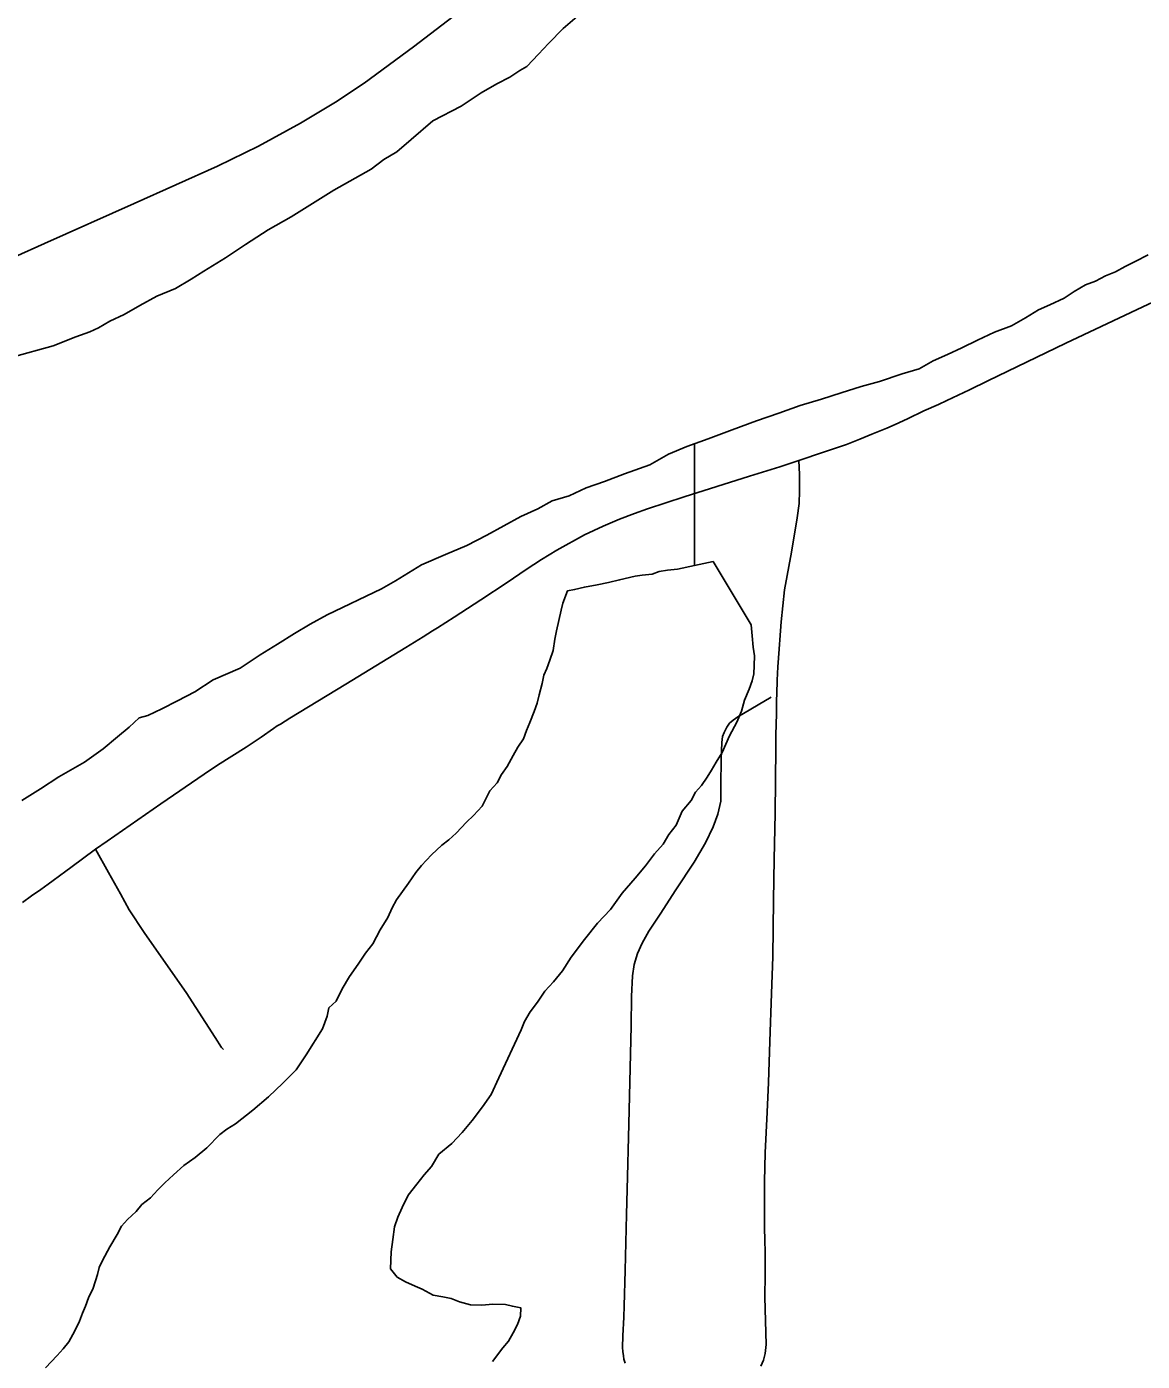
# Model space of a CAD drawing. Extents: x 2.4 to 73.1, y 4.5 to 25.6.
# Drawn here: x 34.8035 to 34.9553, y 20.8237 to 21.0053 of the extents above; entities that cross this region are included whole.
import ezdxf

# ---------------------------------------------------------------- set-up
doc = ezdxf.new("R2010")
doc.units = 0
for name, color, linetype in [('GM_X_County_Road', 7, 'Continuous'), ('GM_X_Major_River', 7, 'Continuous'), ('GM_X_Minor_Lake', 7, 'Continuous'), ('GM_X_Minor_River', 7, 'Continuous'), ('GM_X_State_Route', 7, 'Continuous'), ('GM_X_Township_Road', 7, 'Continuous')]:
    doc.layers.add(name, color=color, linetype=linetype)

msp = doc.modelspace()

# ---------------------------------------------------------------- linework, layer by layer
at = {"layer": 'GM_X_County_Road'}
for points in [[(34.90853, 20.9463), (34.91189, 20.94744), (34.91501, 20.94849), (34.91685, 20.94923), (34.91848, 20.94987), (34.92049, 20.9507), (34.92163, 20.9512), (34.92333, 20.95198), (34.92556, 20.95306), (34.92753, 20.95394), (34.92866, 20.95447), (34.93173, 20.95594), (34.93425, 20.95715), (34.94486, 20.96228), (34.9561, 20.96758), (34.97054, 20.97411), (34.99637, 20.98564), (35.00431, 20.98921), (35.01051, 20.99209)], [(34.81287, 20.89343), (34.81447, 20.89453), (34.82178, 20.89958), (34.82766, 20.90365), (34.82948, 20.90484), (34.83337, 20.90731), (34.83542, 20.90867), (34.83709, 20.90986), (34.83757, 20.91019), (34.83803, 20.91045), (34.83933, 20.91124), (34.84693, 20.91586), (34.85508, 20.92085), (34.85745, 20.92232), (34.8587, 20.92311), (34.85939, 20.92353), (34.86167, 20.925), (34.86528, 20.92733), (34.86888, 20.92971), (34.87145, 20.93147), (34.87352, 20.93283), (34.87562, 20.93412), (34.8794, 20.93619), (34.88191, 20.93737), (34.88417, 20.93834), (34.88619, 20.93911), (34.88794, 20.93972), (34.89294, 20.94137), (34.89738, 20.94277), (34.90182, 20.94418), (34.90594, 20.94546), (34.90853, 20.9463)], [(34.80295, 20.88619), (34.80419, 20.88707), (34.80544, 20.88794), (34.80642, 20.88865), (34.80713, 20.88917), (34.80883, 20.89043), (34.80954, 20.89094), (34.81287, 20.89343)]]:
    msp.add_lwpolyline(points, dxfattribs=at)
at = {"layer": 'GM_X_Major_River'}
for points in [[(34.87902, 21.00727), (34.87648, 21.00507), (34.87451, 21.00305), (34.87313, 21.00157), (34.87155, 20.99991), (34.87058, 20.99937), (34.86922, 20.99847), (34.86748, 20.99757), (34.86534, 20.99631), (34.86262, 20.9945), (34.85875, 20.99253), (34.85581, 20.98997), (34.85385, 20.98832), (34.8521, 20.98724), (34.85035, 20.98596), (34.84821, 20.9847), (34.84531, 20.98309), (34.84239, 20.98128), (34.83948, 20.97947), (34.83637, 20.97767), (34.83326, 20.97568), (34.83054, 20.97387), (34.82763, 20.97207), (34.82588, 20.97098), (34.82374, 20.96972), (34.82123, 20.96866), (34.81891, 20.96741), (34.81677, 20.96615), (34.81484, 20.96526), (34.81329, 20.96436), (34.81213, 20.96383), (34.8102, 20.96313), (34.80712, 20.9619), (34.80155, 20.96037)], [(34.80155, 20.96037), (34.80712, 20.9619), (34.8102, 20.96313), (34.81213, 20.96383), (34.81329, 20.96436), (34.81484, 20.96526), (34.81677, 20.96615), (34.81891, 20.96741), (34.82123, 20.96866), (34.82374, 20.96972), (34.82588, 20.97098), (34.82763, 20.97207), (34.83054, 20.97387), (34.83326, 20.97568), (34.83637, 20.97767), (34.83948, 20.97947), (34.84239, 20.98128), (34.84531, 20.98309), (34.84821, 20.9847), (34.85035, 20.98596), (34.8521, 20.98724), (34.85385, 20.98832), (34.85581, 20.98997), (34.85875, 20.99253), (34.86262, 20.9945), (34.86534, 20.99631), (34.86748, 20.99757), (34.86922, 20.99847), (34.87058, 20.99937), (34.87155, 20.99991), (34.87313, 21.00157), (34.87451, 21.00305), (34.87648, 21.00507), (34.87902, 21.00727)], [(34.80285, 20.90003), (34.80538, 20.90165), (34.80791, 20.90328), (34.8114, 20.90526), (34.81394, 20.90708), (34.81589, 20.90873), (34.81746, 20.91001), (34.81883, 20.91129), (34.81998, 20.91163), (34.82192, 20.91252), (34.82404, 20.91359), (34.82637, 20.91485), (34.8289, 20.91648), (34.83257, 20.91807), (34.83529, 20.91988), (34.83762, 20.92132), (34.83995, 20.92277), (34.84209, 20.92403), (34.84441, 20.92529), (34.85176, 20.92885), (34.8537, 20.92992), (34.85545, 20.93101), (34.8572, 20.93209), (34.86048, 20.9335), (34.86338, 20.93474), (34.86609, 20.93617), (34.86841, 20.93743), (34.87074, 20.93868), (34.87306, 20.93975), (34.875, 20.94083), (34.8773, 20.94151), (34.87962, 20.94257), (34.88212, 20.94344), (34.88482, 20.9445), (34.88829, 20.94571), (34.89081, 20.94715), (34.89332, 20.94821), (34.89621, 20.94926), (34.89949, 20.95048), (34.90276, 20.9517), (34.90584, 20.95274), (34.90873, 20.95379), (34.91162, 20.95464), (34.91431, 20.95551), (34.917, 20.95637), (34.9195, 20.95705), (34.92258, 20.95809), (34.92489, 20.95877), (34.92683, 20.95985), (34.92876, 20.96074), (34.93069, 20.96162), (34.93282, 20.96269), (34.93514, 20.96376), (34.93745, 20.96463), (34.93939, 20.96571), (34.94114, 20.96679), (34.94269, 20.9675), (34.94462, 20.96839), (34.94598, 20.9693), (34.94753, 20.9702), (34.94888, 20.97072), (34.95024, 20.97144), (34.95159, 20.97197), (34.95294, 20.97268), (34.9543, 20.9734), (34.95604, 20.97429)], [(34.95604, 20.97429), (34.9543, 20.9734), (34.95294, 20.97268), (34.95159, 20.97197), (34.95024, 20.97144), (34.94888, 20.97072), (34.94753, 20.9702), (34.94598, 20.9693), (34.94462, 20.96839), (34.94269, 20.9675), (34.94114, 20.96679), (34.93939, 20.96571), (34.93745, 20.96463), (34.93514, 20.96376), (34.93282, 20.96269), (34.93069, 20.96162), (34.92876, 20.96074), (34.92683, 20.95985), (34.92489, 20.95877), (34.92258, 20.95809), (34.9195, 20.95705), (34.917, 20.95637), (34.91431, 20.95551), (34.91162, 20.95464), (34.90873, 20.95379), (34.90584, 20.95274), (34.90276, 20.9517), (34.89949, 20.95048), (34.89621, 20.94926), (34.89332, 20.94821), (34.89081, 20.94715), (34.88829, 20.94571), (34.88482, 20.9445), (34.88212, 20.94344), (34.87962, 20.94257), (34.8773, 20.94151), (34.875, 20.94083), (34.87306, 20.93975), (34.87074, 20.93868), (34.86841, 20.93743), (34.86609, 20.93617), (34.86338, 20.93474), (34.86048, 20.9335), (34.8572, 20.93209), (34.85545, 20.93101), (34.8537, 20.92992), (34.85176, 20.92885), (34.84441, 20.92529), (34.84209, 20.92403), (34.83995, 20.92277), (34.83762, 20.92132), (34.83529, 20.91988), (34.83257, 20.91807), (34.8289, 20.91648), (34.82637, 20.91485), (34.82404, 20.91359), (34.82192, 20.91252), (34.81998, 20.91163), (34.81883, 20.91129), (34.81746, 20.91001), (34.81589, 20.90873), (34.81394, 20.90708), (34.8114, 20.90526), (34.80791, 20.90328), (34.80538, 20.90165), (34.80285, 20.90003)]]:
    msp.add_lwpolyline(points, dxfattribs=at)
at = {"layer": 'GM_X_Minor_Lake'}
for points in [[(34.8969, 20.93256), (34.89433, 20.93201), (34.89203, 20.93151), (34.89069, 20.93137), (34.88954, 20.93121), (34.88858, 20.93086), (34.88724, 20.93072), (34.88628, 20.93056), (34.88417, 20.93006), (34.88264, 20.92973), (34.8811, 20.9294), (34.87938, 20.92908), (34.87804, 20.92874), (34.87708, 20.92858), (34.87646, 20.92689), (34.87623, 20.92595), (34.87557, 20.92311), (34.87535, 20.92198), (34.87511, 20.92047), (34.87468, 20.91915), (34.87427, 20.91802), (34.87386, 20.91708), (34.87363, 20.91595), (34.8732, 20.91444), (34.87297, 20.91331), (34.87256, 20.91218), (34.87194, 20.91068), (34.87152, 20.90955), (34.8711, 20.90842), (34.87031, 20.90731), (34.8697, 20.90619), (34.86889, 20.90469), (34.86809, 20.90358), (34.86749, 20.90246), (34.8665, 20.90135), (34.86548, 20.89929), (34.8643, 20.898), (34.86332, 20.89708), (34.86194, 20.8956), (34.86095, 20.89468), (34.85998, 20.89395), (34.8586, 20.89267), (34.85722, 20.89119), (34.85643, 20.89027), (34.85543, 20.88878), (34.85464, 20.88766), (34.85384, 20.88655), (34.85323, 20.88543), (34.85262, 20.88411), (34.85161, 20.88243), (34.8506, 20.88057), (34.84961, 20.87927), (34.84861, 20.87778), (34.84741, 20.87611), (34.84641, 20.87443), (34.84559, 20.87274), (34.84461, 20.87182), (34.84438, 20.87069), (34.84376, 20.869), (34.84155, 20.86546), (34.84015, 20.86341), (34.83838, 20.86157), (34.83642, 20.85973), (34.83426, 20.8579), (34.83192, 20.85607), (34.83075, 20.85535), (34.82978, 20.85462), (34.82801, 20.85278), (34.82644, 20.8515), (34.82488, 20.85041), (34.82351, 20.84912), (34.82233, 20.84802), (34.82135, 20.8471), (34.82036, 20.84599), (34.81919, 20.84508), (34.8184, 20.84415), (34.81722, 20.84305), (34.81643, 20.84213), (34.81582, 20.841), (34.81482, 20.83933), (34.81381, 20.83746), (34.8134, 20.83652), (34.81317, 20.83558), (34.81254, 20.8337), (34.81193, 20.83238), (34.81151, 20.83126), (34.8111, 20.83032), (34.81069, 20.82919), (34.81007, 20.82788), (34.80926, 20.82638), (34.80847, 20.82546), (34.80768, 20.82453), (34.8061, 20.82287)], [(34.8969, 20.93256), (34.89433, 20.93201), (34.89203, 20.93151), (34.89069, 20.93137), (34.88954, 20.93121), (34.88858, 20.93086), (34.88724, 20.93072), (34.88628, 20.93056), (34.88417, 20.93006), (34.88264, 20.92973), (34.8811, 20.9294), (34.87938, 20.92908), (34.87804, 20.92874), (34.87708, 20.92858), (34.87646, 20.92689), (34.87623, 20.92595), (34.87557, 20.92311), (34.87535, 20.92198), (34.87511, 20.92047), (34.87468, 20.91915), (34.87427, 20.91802), (34.87386, 20.91708), (34.87363, 20.91595), (34.8732, 20.91444), (34.87297, 20.91331), (34.87256, 20.91218), (34.87194, 20.91068), (34.87152, 20.90955), (34.8711, 20.90842), (34.87031, 20.90731), (34.8697, 20.90619), (34.86889, 20.90469), (34.86809, 20.90358), (34.86749, 20.90246), (34.8665, 20.90135), (34.86548, 20.89929), (34.8643, 20.898), (34.86332, 20.89708), (34.86194, 20.8956), (34.86095, 20.89468), (34.85998, 20.89395), (34.8586, 20.89267), (34.85722, 20.89119), (34.85643, 20.89027), (34.85543, 20.88878), (34.85464, 20.88766), (34.85384, 20.88655), (34.85323, 20.88543), (34.85262, 20.88411), (34.85161, 20.88243), (34.8506, 20.88057), (34.84961, 20.87927), (34.84861, 20.87778), (34.84741, 20.87611), (34.84641, 20.87443), (34.84559, 20.87274), (34.84461, 20.87182), (34.84438, 20.87069), (34.84376, 20.869), (34.84155, 20.86546), (34.84015, 20.86341), (34.83838, 20.86157), (34.83642, 20.85973), (34.83426, 20.8579), (34.83192, 20.85607), (34.83075, 20.85535), (34.82978, 20.85462), (34.82801, 20.85278), (34.82644, 20.8515), (34.82488, 20.85041), (34.82351, 20.84912), (34.82233, 20.84802), (34.82135, 20.8471), (34.82036, 20.84599), (34.81919, 20.84508), (34.8184, 20.84415), (34.81722, 20.84305), (34.81643, 20.84213), (34.81582, 20.841), (34.81482, 20.83933), (34.81381, 20.83746), (34.8134, 20.83652), (34.81317, 20.83558), (34.81254, 20.8337), (34.81193, 20.83238), (34.81151, 20.83126), (34.8111, 20.83032), (34.81069, 20.82919), (34.81007, 20.82788), (34.80926, 20.82638), (34.80847, 20.82546), (34.80768, 20.82453), (34.8061, 20.82287)], [(34.86551, 20.85839), (34.8667, 20.86006), (34.86773, 20.86231), (34.87079, 20.86887), (34.87121, 20.86999), (34.87201, 20.8713), (34.87301, 20.8726), (34.87401, 20.87409), (34.87519, 20.87538), (34.87638, 20.87686), (34.87758, 20.87872), (34.87937, 20.88114), (34.88116, 20.88336), (34.88293, 20.88521), (34.88453, 20.88744), (34.8863, 20.88947), (34.88769, 20.89114), (34.88889, 20.89281), (34.89007, 20.8941), (34.89087, 20.89541), (34.89187, 20.8967), (34.89269, 20.89858), (34.89388, 20.90006), (34.89449, 20.90118), (34.89528, 20.90211), (34.89607, 20.90322), (34.89667, 20.90416), (34.89728, 20.90528), (34.89809, 20.90658), (34.89911, 20.90883), (34.90012, 20.9107), (34.90074, 20.9122), (34.90117, 20.91371), (34.90179, 20.91521), (34.90221, 20.91634), (34.90243, 20.91728), (34.90246, 20.91842), (34.90251, 20.91975), (34.90235, 20.9209), (34.90221, 20.92243), (34.90207, 20.92395), (34.8969, 20.93256)], [(34.86551, 20.85839), (34.8667, 20.86006), (34.86773, 20.86231), (34.87079, 20.86887), (34.87121, 20.86999), (34.87201, 20.8713), (34.87301, 20.8726), (34.87401, 20.87409), (34.87519, 20.87538), (34.87638, 20.87686), (34.87758, 20.87872), (34.87937, 20.88114), (34.88116, 20.88336), (34.88293, 20.88521), (34.88453, 20.88744), (34.8863, 20.88947), (34.88769, 20.89114), (34.88889, 20.89281), (34.89007, 20.8941), (34.89087, 20.89541), (34.89187, 20.8967), (34.89269, 20.89858), (34.89388, 20.90006), (34.89449, 20.90118), (34.89528, 20.90211), (34.89607, 20.90322), (34.89667, 20.90416), (34.89728, 20.90528), (34.89809, 20.90658), (34.89911, 20.90883), (34.90012, 20.9107), (34.90074, 20.9122), (34.90117, 20.91371), (34.90179, 20.91521), (34.90221, 20.91634), (34.90243, 20.91728), (34.90246, 20.91842), (34.90251, 20.91975), (34.90235, 20.9209), (34.90221, 20.92243), (34.90207, 20.92395), (34.8969, 20.93256)], [(34.86688, 20.82372), (34.86827, 20.82558), (34.86906, 20.8265), (34.86967, 20.82762), (34.87027, 20.82874), (34.87069, 20.82987), (34.87073, 20.83101), (34.86959, 20.83124), (34.86865, 20.83146), (34.86693, 20.83152), (34.86541, 20.83138), (34.86389, 20.83143), (34.86237, 20.83186), (34.86125, 20.83228), (34.86011, 20.8325), (34.85879, 20.83274), (34.85729, 20.83355), (34.85635, 20.83396), (34.85504, 20.83457), (34.85391, 20.83518), (34.853, 20.83635), (34.85307, 20.83863), (34.85332, 20.84034), (34.85356, 20.84204), (34.85398, 20.84336), (34.8546, 20.84467), (34.85541, 20.84636), (34.8566, 20.84784), (34.8576, 20.84914), (34.85858, 20.85025), (34.85959, 20.85192), (34.86135, 20.85339), (34.86273, 20.85486), (34.86412, 20.85653), (34.86551, 20.85839)], [(34.86688, 20.82372), (34.86827, 20.82558), (34.86906, 20.8265), (34.86967, 20.82762), (34.87027, 20.82874), (34.87069, 20.82987), (34.87073, 20.83101), (34.86959, 20.83124), (34.86865, 20.83146), (34.86693, 20.83152), (34.86541, 20.83138), (34.86389, 20.83143), (34.86237, 20.83186), (34.86125, 20.83228), (34.86011, 20.8325), (34.85879, 20.83274), (34.85729, 20.83355), (34.85635, 20.83396), (34.85504, 20.83457), (34.85391, 20.83518), (34.853, 20.83635), (34.85307, 20.83863), (34.85332, 20.84034), (34.85356, 20.84204), (34.85398, 20.84336), (34.8546, 20.84467), (34.85541, 20.84636), (34.8566, 20.84784), (34.8576, 20.84914), (34.85858, 20.85025), (34.85959, 20.85192), (34.86135, 20.85339), (34.86273, 20.85486), (34.86412, 20.85653), (34.86551, 20.85839)]]:
    msp.add_lwpolyline(points, dxfattribs=at)
at = {"layer": 'GM_X_Minor_River'}
msp.add_line((34.89433, 20.93201), (34.89434, 20.94847), dxfattribs=at)
at = {"layer": 'GM_X_State_Route'}
msp.add_lwpolyline([(34.69279, 20.92426), (34.71082, 20.93267), (34.72125, 20.93751), (34.73902, 20.94576), (34.76251, 20.95643), (34.77642, 20.96264), (34.78977, 20.96856), (34.80593, 20.97584), (34.81815, 20.98126), (34.82948, 20.98636), (34.83506, 20.98907), (34.84075, 20.99221), (34.84553, 20.99507), (34.8494, 20.99764), (34.85614, 21.00261), (34.86674, 21.01074)], dxfattribs=at)
at = {"layer": 'GM_X_Township_Road'}
for points in [[(34.90853, 20.9463), (34.90865, 20.94441), (34.90865, 20.94219), (34.90857, 20.94046), (34.90832, 20.93849), (34.90754, 20.93384), (34.90661, 20.9287), (34.90612, 20.92434), (34.90573, 20.91883), (34.9057, 20.91823), (34.90559, 20.91641), (34.90554, 20.91457), (34.90552, 20.9137), (34.90548, 20.9119), (34.90543, 20.90894), (34.9054, 20.90721), (34.90532, 20.89828), (34.9052, 20.89208), (34.90508, 20.8865), (34.90499, 20.87877), (34.90481, 20.8738), (34.90461, 20.86728), (34.90442, 20.86168), (34.90425, 20.85765), (34.90409, 20.85488), (34.90397, 20.85213), (34.90386, 20.84819), (34.90388, 20.84168), (34.9039, 20.84048), (34.90394, 20.83837), (34.90394, 20.83745), (34.90394, 20.83558), (34.90393, 20.83248), (34.90408, 20.82602), (34.90396, 20.82479), (34.90372, 20.8239), (34.90335, 20.82311)], [(34.88493, 20.8235), (34.88475, 20.82406), (34.88468, 20.82449), (34.88461, 20.82509), (34.88456, 20.82562), (34.88462, 20.82721), (34.88472, 20.82975), (34.88478, 20.83129), (34.8849, 20.83609), (34.8851, 20.84373), (34.88519, 20.84714), (34.88541, 20.85601), (34.88573, 20.86937), (34.88579, 20.8734), (34.88591, 20.8762), (34.88615, 20.87773), (34.8866, 20.87922), (34.88723, 20.88064), (34.88816, 20.88225), (34.88966, 20.88458), (34.89181, 20.88791), (34.89429, 20.89168), (34.89583, 20.89428), (34.89689, 20.89647), (34.89752, 20.89819), (34.89794, 20.89998), (34.89793, 20.9009), (34.89794, 20.90213), (34.89796, 20.90566), (34.89806, 20.90796), (34.89817, 20.90874), (34.89838, 20.90931), (34.89873, 20.91001), (34.89912, 20.91055), (34.89962, 20.911), (34.90022, 20.91143), (34.90478, 20.91412)], [(34.83028, 20.86617), (34.83003, 20.86646), (34.82916, 20.86781), (34.82521, 20.87393), (34.82246, 20.87786), (34.81951, 20.88207), (34.81746, 20.88517), (34.81628, 20.88734), (34.81466, 20.89024), (34.81287, 20.89343)]]:
    msp.add_lwpolyline(points, dxfattribs=at)

doc.saveas('drawing.dxf')
